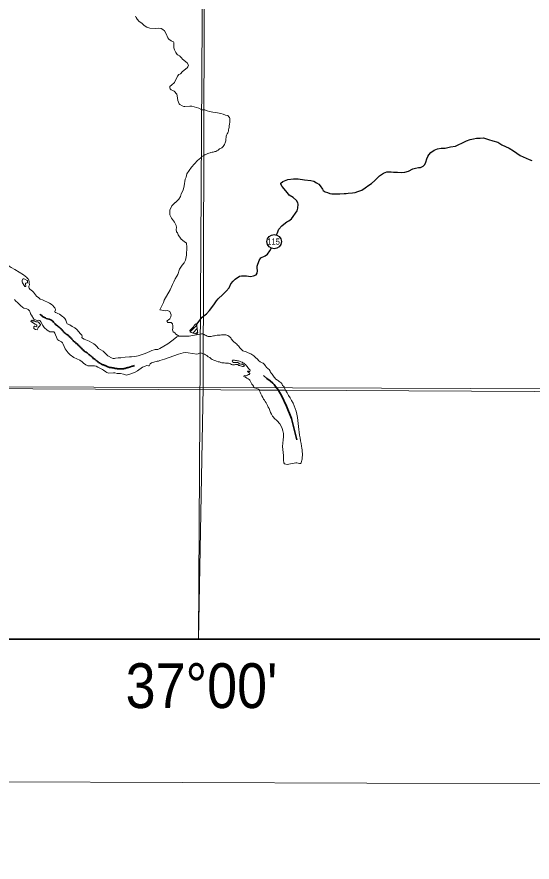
# Model space of a CAD drawing. Extents: x 553962 to 842807, y 8883888 to 9032388.
# Drawn here: x 605464 to 611216, y 8893536 to 8902976 of the extents above; entities that cross this region are included whole.
import ezdxf
from ezdxf.enums import TextEntityAlignment as Align

# ---------------------------------------------------------------- set-up
doc = ezdxf.new("R2010")
doc.units = 0
doc.header["$LTSCALE"] = 200
doc.linetypes.add('LONG_DASH_SHORT_DASH', pattern=[9.9, 6, -1.2, 1.5, -1.2])
doc.layers.add('1', color=7, linetype='Continuous', lineweight=13)
doc.layers.add('6', color=7, linetype='Continuous', lineweight=13)

msp = doc.modelspace()

# ---------------------------------------------------------------- linework, layer by layer
at = {"layer": '1'}
msp.add_lwpolyline([(564751.7, 8894587.5), (664411.9, 8894209.9), (791388.5, 8893536.2)], dxfattribs=at)
at = {"layer": '6'}
for p, q in [((607398.2, 8899458.9), (607473.3, 8899534)), ((607427.1, 8899445.4), (607476, 8899494.2)), ((607458.9, 8899434.7), (607481.1, 8899456.9)), ((608462.4, 8898805.8), (608169.4, 8898807.8))]:
    msp.add_line(p, q, dxfattribs=at)
at = {"layer": '6', "lineweight": 35}
msp.add_lwpolyline([(574695.3, 8924769.6), (626625.7, 8924769.6), (626625.7, 8896026.7), (574695.3, 8896026.7)], close=True, dxfattribs=at)
at = {"layer": '6'}
for points in [[(607657.7, 8924743.3), (607574.2, 8909874.9), (607492.3, 8896026.7)], [(606788, 8902984.9), (606794.7, 8902968.1), (606806, 8902952.7), (606830.2, 8902925.4), (606857.1, 8902905.1), (606886.3, 8902878.8), (606914.4, 8902860.1), (606948, 8902848.9), (607006.6, 8902848.1), (607048.1, 8902849.7), (607075.3, 8902846.4), (607093.9, 8902836.4), (607113.6, 8902820.6), (607131.9, 8902788.2), (607150.9, 8902742.4), (607162, 8902727.5), (607186, 8902709.2), (607201.3, 8902703.4), (607212.6, 8902696.1), (607216.2, 8902691.5), (607217.8, 8902685.4), (607215.4, 8902668.2), (607214.9, 8902646.2), (607217.1, 8902629.1), (607225.2, 8902606.8), (607238.2, 8902578.9), (607253.8, 8902555.2), (607264.3, 8902547.5), (607282.7, 8902541.7), (607283.6, 8902539), (607302, 8902521), (607314.7, 8902506.1), (607364.1, 8902464.6), (607381.1, 8902437), (607373.8, 8902416.9), (607366.9, 8902407.5), (607313.2, 8902367.6), (607289.9, 8902342.3), (607273.6, 8902332.1), (607256.1, 8902313.6), (607221.8, 8902244.4), (607189.3, 8902212.4), (607173.9, 8902201.2), (607171.6, 8902197.4), (607171.2, 8902181.6), (607174.7, 8902173.2), (607187.8, 8902163.1), (607205.5, 8902155), (607219.1, 8902145.2), (607248.4, 8902113.7), (607254.3, 8902096.2), (607259.3, 8902043.8), (607274.6, 8902007), (607283.9, 8901998.8), (607310.1, 8901983.3), (607326.6, 8901977.4), (607338.1, 8901975.5), (607395.1, 8901979.1), (607418.6, 8901977.9), (607495.8, 8901956.3), (607527.2, 8901939.7)], [(607527.2, 8901939.7), (607536.2, 8901937), (607536.2, 8901937), (607562.8, 8901938.1), (607562.8, 8901938.1), (607562.8, 8901938.1), (607587.2, 8901928.1)], [(607587.2, 8901928.1), (607614.9, 8901919.2), (607614.9, 8901919.2), (607614.9, 8901919.2), (607614.9, 8901919.2), (607651.6, 8901913.7), (607651.6, 8901913.7), (607651.6, 8901913.7), (607684.9, 8901908.1), (607684.9, 8901908.1), (607684.9, 8901908.1), (607740.3, 8901895.9), (607740.3, 8901895.9), (607740.3, 8901895.9), (607740.3, 8901895.9), (607768.1, 8901890.4), (607768.1, 8901890.4), (607768.1, 8901890.4), (607794.7, 8901878.2), (607818, 8901873.8), (607831.7, 8901862), (607837.7, 8901853.8), (607841.7, 8901843.6), (607841.6, 8901833.4), (607841.6, 8901821.2), (607840.5, 8901808), (607840.4, 8901794.7), (607839.3, 8901784.6), (607839.2, 8901773.3), (607835.1, 8901764.2), (607834, 8901753), (607832.9, 8901740.8), (607830.8, 8901728.6), (607827.6, 8901715.3), (607825.5, 8901705.2), (607821.3, 8901689.9), (607818.2, 8901679.8), (607812, 8901668.6), (607804.8, 8901656.4), (607801.7, 8901644.2), (607800.6, 8901634), (607797.9, 8901612)], [(607797.9, 8901612), (607796.2, 8901592.3), (607794.1, 8901582.1), (607790, 8901570.9), (607786.9, 8901560.8), (607780.7, 8901549.6), (607773.5, 8901540.5), (607768.3, 8901530.3), (607761.2, 8901522.2), (607754, 8901514.1), (607743.8, 8901511.1), (607734.6, 8901507.1), (607724.4, 8901503.1), (607717.2, 8901496), (607710.1, 8901488.9), (607697.8, 8901481.9), (607685.6, 8901474.8), (607674.4, 8901471.8), (607665.2, 8901467.8), (607655, 8901464.8), (607643.8, 8901463.9), (607630.5, 8901460.9), (607620.4, 8901458.9), (607606.1, 8901452.9), (607594.9, 8901449.9), (607582.6, 8901443.9), (607572.4, 8901439.9), (607561.2, 8901436.9), (607551, 8901428.8), (607530.6, 8901418.8), (607518.6, 8901403.9)], [(607518.6, 8901403.9), (607482.1, 8901370.7), (607412.3, 8901297.6), (607362.4, 8901224.5), (607352.5, 8901188), (607342.5, 8901164.7), (607332.5, 8901088.4), (607319.2, 8901041.9), (607299.3, 8901002), (607289.3, 8900968.8), (607272.7, 8900938.9), (607233.9, 8900903.3)], [(607232.8, 8900902.4), (607193, 8900865.8), (607169.7, 8900816), (607169.7, 8900766.2), (607189.6, 8900729.7), (607222.9, 8900683.2), (607242.8, 8900646.7), (607246.1, 8900623.4), (607242.8, 8900600.2), (607246.1, 8900576.9), (607256.1, 8900563.6), (607266.1, 8900540.4), (607299.3, 8900493.9), (607332.5, 8900467.3), (607355.8, 8900447.4), (607362.4, 8900404.2), (607355.8, 8900314.6), (607345.8, 8900258.1), (607332.5, 8900228.2), (607309.3, 8900201.6), (607279.4, 8900158.5), (607262.7, 8900098.7), (607249.5, 8900078.8), (607232.8, 8900052.2), (607216.2, 8900019), (607199.6, 8899989.1), (607176.3, 8899929.3), (607109.9, 8899813.1), (607099.9, 8899786.5), (607080, 8899743.3), (607060, 8899703.5), (607103.2, 8899696.8), (607119.8, 8899693.5), (607146.4, 8899696.8), (607169.7, 8899686.9), (607186.3, 8899650.3), (607183, 8899627.1), (607169.7, 8899603.8), (607156.4, 8899593.9), (607146.4, 8899583.9), (607136.5, 8899577.3), (607149.8, 8899564), (607186.3, 8899564), (607199.6, 8899547.4), (607206.2, 8899527.4), (607206.2, 8899507.5), (607206.2, 8899497.6), (607202.9, 8899484.3), (607206.2, 8899467.7), (607209.6, 8899457.7), (607226.2, 8899447.8), (607239.5, 8899434.5), (607276, 8899411.2)], [(605318.4, 8900257.2), (605328.1, 8900253.2), (605335.8, 8900246.2), (605350.9, 8900222.8), (605366.1, 8900202.7), (605377.3, 8900192.3), (605399.9, 8900175.6), (605442.3, 8900156.2), (605489.3, 8900126.6)], [(605489.3, 8900126.6), (605536.4, 8900097), (605576.3, 8900065.9), (605584, 8900055.8)], [(605584, 8900055.8), (605591.8, 8900045.6), (605599.5, 8900021.8), (605601.3, 8900001.9)], [(605601.3, 8900001.9), (605603.1, 8899982.1), (605597.9, 8899967.5), (605596.6, 8899957), (605600.2, 8899946.1), (605609.6, 8899935.7), (605637, 8899914.4), (605637, 8899914.4), (605649.8, 8899902), (605684.5, 8899857.5), (605707.9, 8899837.1), (605725.2, 8899825.1), (605748.8, 8899814.5)], [(605651.9, 8899599.2), (605627.2, 8899644.2), (605614.9, 8899659.3), (605613, 8899680), (605604.8, 8899694.2), (605588.8, 8899707.8), (605573.8, 8899716.3), (605540.9, 8899723.1), (605528.7, 8899729.8), (605504.9, 8899751.3), (605476.1, 8899781.6), (605446.9, 8899806.9), (605438.8, 8899820.5)], [(605748.8, 8899814.5), (605828.9, 8899778.6), (605845.6, 8899768.4), (605864.6, 8899753.2), (605875.9, 8899739.1)], [(605875.9, 8899739.1), (605887.1, 8899725), (605890.8, 8899718.1), (605893.6, 8899706.3), (605887.9, 8899684.9), (605892.5, 8899676.5), (605897.1, 8899672.9), (605922.3, 8899665.2), (605940.2, 8899656.1), (605972.7, 8899630.7), (605982.6, 8899621.7)], [(605800.4, 8899478.3), (605768.7, 8899506.2), (605752.1, 8899530.8), (605730.5, 8899570.1), (605719.2, 8899583.9), (605706, 8899587.4), (605690.9, 8899586.3), (605677.8, 8899587.4), (605651.9, 8899599.2)], [(605982.6, 8899621.7), (605997.9, 8899607.7), (606011.1, 8899590.2), (606021.8, 8899555.1), (606026.3, 8899548.7), (606053.9, 8899535.2), (606082.6, 8899518.2)], [(605886.8, 8899444.2), (605880.5, 8899454.1), (605875.6, 8899458), (605871.8, 8899459), (605843.6, 8899457.8), (605831.8, 8899459.6), (605821.4, 8899464.6), (605800.4, 8899478.3)], [(606082.6, 8899518.2), (606110.4, 8899501.7), (606133.8, 8899485.1), (606175, 8899438.1), (606188.2, 8899420.1), (606191.5, 8899410.3), (606189.5, 8899394.8), (606194.9, 8899386.7), (606215.6, 8899376.8), (606270.9, 8899356.2), (606324.1, 8899326.3), (606339, 8899313.3)], [(606167, 8899141.3), (606097.8, 8899173.8), (606057.4, 8899203.2), (606036.3, 8899225.7), (606003.4, 8899268.5), (605982, 8899319.3), (605972.7, 8899335.8), (605960.9, 8899348.2), (605932.8, 8899360.8), (605920.3, 8899368.7), (605916, 8899369.4), (605914.2, 8899381.2), (605886.8, 8899444.2)], [(606996.3, 8899256.7), (607009.1, 8899260.5), (607037.2, 8899263), (607061.2, 8899271.7), (607150.5, 8899324.7), (607193.7, 8899358.8), (607228.5, 8899383), (607248.7, 8899401.6), (607276, 8899411.2), (607305.9, 8899411.2), (607385.7, 8899411.2), (607445.5, 8899421.2), (607512.3, 8899432.5)], [(607512.3, 8899432.5), (607525.9, 8899438.3), (607537.1, 8899438.2), (607545.2, 8899432.1), (607555.3, 8899427.9), (607565.5, 8899422.8), (607577.6, 8899416.6), (607586.8, 8899411.4), (607597.9, 8899407.3), (607609.1, 8899406.2), (607621.3, 8899405.1), (607633.5, 8899406), (607643.7, 8899410), (607658, 8899413), (607671.2, 8899413.9), (607701.8, 8899420.9), (607713, 8899420.8), (607723.1, 8899420.7), (607734.3, 8899420.7), (607747.6, 8899424.6), (607757.7, 8899424.6), (607770, 8899424.5), (607783.2, 8899424.4), (607795.4, 8899424.3), (607806.6, 8899422.2), (607817.7, 8899418.1), (607830.9, 8899411.9), (607838, 8899404.7), (607846.1, 8899397.5), (607853.1, 8899390.3)], [(607853.1, 8899390.3), (607858.2, 8899381.2), (607863.2, 8899371.9), (607871.3, 8899363.7), (607878.3, 8899355.6), (607887.4, 8899347.3), (607899.6, 8899336.1), (607919.8, 8899319.6), (607927.8, 8899309.4), (607937, 8899302.2), (607946, 8899293), (607954.1, 8899280.7), (607959.1, 8899271.5), (607975.3, 8899258.1), (607987.4, 8899247.9), (607998.6, 8899242.7), (608011.8, 8899238.6), (608023, 8899235.4), (608033.1, 8899230.3), (608045.3, 8899226.1), (608056.4, 8899222), (608065.6, 8899217.8), (608075.7, 8899212.7), (608085.8, 8899205.5), (608097, 8899199.3), (608108.1, 8899190.1), (608116.2, 8899182.9), (608124.3, 8899176.7), (608135.4, 8899166.4), (608142.5, 8899159.3), (608154.6, 8899148), (608160.6, 8899137.8), (608178.8, 8899123.4), (608189, 8899119.2), (608202.2, 8899112), (608214.3, 8899108.9), (608222.4, 8899101.7), (608228.5, 8899092.5), (608236.5, 8899081.2), (608246.6, 8899067.9), (608252.7, 8899058.7), (608260.8, 8899052.6), (608269.9, 8899046.4), (608279, 8899038.2), (608291, 8899018.7), (608295, 8899007.5), (608306.1, 8898992.2), (608314.2, 8898985), (608322.3, 8898973.7), (608329.3, 8898963.5), (608335.3, 8898953.3), (608342.4, 8898945.1), (608352.5, 8898933.8), (608365.7, 8898923.5), (608374.8, 8898918.4), (608383.9, 8898910.2), (608393, 8898903), (608403.1, 8898895.8), (608414.2, 8898889.6), (608421.3, 8898880.4), (608427.3, 8898870.2), (608430.3, 8898859.9), (608439.4, 8898850.7), (608447.5, 8898843.5), (608451.5, 8898832.3)], [(606339, 8899313.3), (606353.8, 8899300.2), (606375.8, 8899273.6), (606401.3, 8899259.5), (606425.6, 8899243.5), (606430.3, 8899239.2)], [(606430.3, 8899239.2), (606451.1, 8899220.5), (606477.9, 8899191.6), (606526.1, 8899162.9), (606538.8, 8899160.4), (606552.3, 8899160.9), (606564.8, 8899163.4)], [(606743.5, 8899180.8), (606780.2, 8899185.1), (606817.4, 8899192.1), (606850.9, 8899202.7)], [(606850.9, 8899202.7), (606897.3, 8899217.3), (606921.3, 8899228.2), (606948.9, 8899237.7), (606970.8, 8899249.3), (606996.3, 8899256.7)], [(607510.3, 8899223.4), (607489.5, 8899213.8), (607472.3, 8899210.6), (607425.7, 8899218.6), (607376, 8899224.9), (607343.2, 8899226.9), (607318.7, 8899223.8), (607269.6, 8899209.6), (607112, 8899153.1), (607061.6, 8899139.4), (607044.9, 8899132.1), (607038.2, 8899131.2)], [(607965.2, 8899123.7), (607951, 8899129.9), (607937.8, 8899133.1), (607926.6, 8899133.2), (607916.5, 8899137.3), (607906.3, 8899140.4), (607892.1, 8899140.5), (607872.8, 8899140.6), (607866.6, 8899132.5), (607870.6, 8899122.3), (607882.8, 8899117.1), (607894, 8899117.1), (607904.2, 8899117), (607917.4, 8899116.9), (607930.6, 8899115.8), (607940.7, 8899107.6), (607950.8, 8899101.4), (607963, 8899097.3), (607974.2, 8899096.2), (607984.4, 8899096.1), (607999.6, 8899085.8), (608003.5, 8899073.6), (607993.3, 8899070.6), (607983.2, 8899070.6), (607973, 8899074.8), (607961.9, 8899078.9), (607952.7, 8899083.1), (607941.6, 8899084.2), (607930.4, 8899092.4), (607917.2, 8899093.5), (607903, 8899092.6), (607892.8, 8899089.6), (607881.6, 8899088.6), (607870.4, 8899088.7), (607861.3, 8899093.8), (607850.1, 8899100), (607840, 8899104.2), (607826.8, 8899108.3), (607816.6, 8899108.4), (607806.4, 8899108.4), (607793.2, 8899109.6), (607778, 8899112.7), (607763.7, 8899113.8), (607751.5, 8899113.9), (607741.4, 8899118), (607727.2, 8899122.2), (607712, 8899125.3), (607693.7, 8899131.6), (607684.6, 8899136.7), (607674.4, 8899139.9), (607661.2, 8899144), (607646, 8899150.2), (607634.8, 8899155.4), (607625.7, 8899163.6), (607617.7, 8899170.8), (607600.4, 8899180.1), (607591.3, 8899188.3), (607583.2, 8899194.4), (607569.1, 8899203.7), (607557.9, 8899208.9), (607547.8, 8899212), (607536.6, 8899218.2), (607525.4, 8899222.3), (607515.3, 8899222.4), (607510.3, 8899223.4)], [(606368.4, 8899065.7), (606348.9, 8899077), (606329, 8899080.2), (606255.6, 8899080.9), (606233.8, 8899088.8), (606207, 8899108.8), (606191.6, 8899125.1), (606167, 8899141.3)], [(606564.8, 8899163.4), (606594.8, 8899169.2), (606624, 8899170.2), (606673, 8899176.3), (606719.7, 8899178.1), (606743.5, 8899180.8)], [(607038.2, 8899131.2), (607030.1, 8899130.2), (606968.5, 8899113.9), (606953.5, 8899101.6), (606940.8, 8899080.5), (606936.9, 8899079.8)], [(608076.6, 8898895.8), (608072.6, 8898905), (608064.5, 8898918.3), (608056.4, 8898925.5), (608045.3, 8898934.7), (608031.1, 8898943), (608015.9, 8898952.2), (608006.8, 8898956.4), (607996.7, 8898961.5), (607999.8, 8898971.7), (608011, 8898968.6), (608022.1, 8898968.5), (608032.3, 8898969.5), (608040.5, 8898976.5), (608048.7, 8898982.6), (608060.9, 8898981.5), (608064, 8898992.7), (608059, 8899001.9), (608048.8, 8899007.1), (608039.7, 8899013.2), (608043.9, 8899022.4), (608054, 8899017.2), (608066.2, 8899017.1), (608067.3, 8899029.3), (608059.2, 8899038.6), (608051.2, 8899049.8), (608044.1, 8899061.1), (608036.1, 8899072.3), (608027, 8899080.5), (608017.9, 8899092.8), (608005.8, 8899102.1), (607997.7, 8899110.3), (607987.5, 8899113.4), (607977.4, 8899119.6), (607965.2, 8899123.7)], [(606669.7, 8898980.5), (606654.6, 8898985.8), (606620, 8898992.5), (606583.1, 8898992.2), (606556.5, 8898999.1), (606542.7, 8899000.4), (606485.3, 8898997.2), (606468.8, 8899003.8), (606455.3, 8899011.8), (606432, 8899031.1), (606419.7, 8899039.2), (606382.7, 8899057.4), (606368.4, 8899065.7)], [(606936.9, 8899079.8), (606931.9, 8899079.1), (606913.4, 8899083.4), (606894.4, 8899077.1), (606866.6, 8899063), (606810.7, 8899023.7), (606776, 8899005.8), (606726.3, 8898985.3), (606684.8, 8898975.2), (606669.7, 8898980.5)], [(574695.3, 8898953.2), (596544.3, 8898870.4), (626625.7, 8898710.8)], [(608169.4, 8898807.8), (608170.6, 8898811.7), (608162.5, 8898818.9), (608151.3, 8898821), (608142.2, 8898825.1), (608132.1, 8898829.2), (608120.9, 8898833.4), (608110.8, 8898841.6), (608104.8, 8898852.9), (608096.7, 8898862.1), (608087.6, 8898873.3), (608081.6, 8898882.6), (608076.6, 8898895.8)], [(608451.5, 8898832.3), (608454.5, 8898822.1), (608460.5, 8898813.9), (608462.4, 8898805.8), (608169.4, 8898807.8)]]:
    msp.add_lwpolyline(points, dxfattribs=at)
for points in [[(618535.2, 8909853.3), (607574.3, 8909890.7), (607543.3, 8898835.3), (618504.2, 8898795.8)], [(605578, 8900006.4), (605581.1, 8900009.7), (605583.1, 8900017.2), (605581.8, 8900027.9), (605579.6, 8900031.9), (605553.8, 8900045.2), (605540.6, 8900049.4), (605532.2, 8900049.6), (605526.5, 8900045.7), (605520.9, 8900031.3), (605522.3, 8900018.3), (605527.3, 8900006.6), (605552.8, 8899966.1), (605559, 8899963.9), (605562.7, 8899968.7), (605558.6, 8899992.7), (605559.4, 8899996.8), (605563.9, 8900000.6)], [(605726.5, 8899537.9), (605724, 8899530.6), (605714.4, 8899518.2), (605703, 8899506.1), (605697.8, 8899496.6), (605691.8, 8899481.5), (605690, 8899479.8), (605670.7, 8899486.1), (605654.2, 8899494.3), (605651.4, 8899501.1), (605654.2, 8899514.3), (605658.7, 8899522.5), (605659.8, 8899523), (605664.4, 8899521.9), (605680, 8899513.5), (605686.4, 8899518), (605687.1, 8899532.4), (605682.6, 8899537.5), (605669, 8899546.2), (605627.1, 8899569.7), (605621, 8899577.3), (605624.1, 8899584.8), (605629.5, 8899588.5), (605644.9, 8899579.4), (605648.7, 8899580.6), (605650.3, 8899583.7), (605653.3, 8899585.6), (605658.1, 8899583.4), (605667.7, 8899575.2), (605676.3, 8899570.6), (605698.8, 8899568.8), (605709.7, 8899562.8), (605717.5, 8899553.2), (605726.3, 8899538.9)], [(607460.5, 8899548.4), (607473.4, 8899537.4), (607473.1, 8899520.7), (607479, 8899466.9), (607482.5, 8899450.2), (607481.5, 8899443.7), (607477.8, 8899435.1), (607475, 8899432.4), (607467.5, 8899432.5), (607456.8, 8899435.3), (607411.1, 8899450.8), (607397.8, 8899459.1), (607396.2, 8899472.7), (607398.9, 8899476.5), (607421.7, 8899498.1), (607434.4, 8899514.6), (607443.2, 8899529)], [(596544.3, 8898870.4), (596531.7, 8896026.7), (607492.3, 8896026.7), (607543.3, 8898835.3)]]:
    msp.add_lwpolyline(points, close=True, dxfattribs=at)
at = {"layer": '6', "lineweight": 25}
for points in [[(610201.6, 8901509.7), (610244.4, 8901511.6), (610303.5, 8901523.7), (610360.6, 8901533.8), (610391.2, 8901548), (610438.2, 8901571.4), (610483.1, 8901590.6), (610526, 8901606.9), (610561.7, 8901616), (610597.3, 8901621), (610635, 8901621.9), (610672.7, 8901623.9), (610728.7, 8901605.5), (610777.6, 8901593.2), (610834.6, 8901576.8), (610877.3, 8901548.1), (610958.6, 8901509.3), (611010.5, 8901479.6), (611082.6, 8901426.5), (611149.8, 8901396.9), (611184.3, 8901383.6), (611211.9, 8901373.9)], [(609069.8, 8901001.3), (609118.7, 8901002.2), (609140.1, 8901002.2), (609163.6, 8901008.3), (609211.5, 8901012.2), (609240, 8901014.2), (609271.6, 8901025.4), (609315.5, 8901039.6), (609352.3, 8901066), (609392.1, 8901096.5), (609423.8, 8901115.8), (609460.6, 8901147.3), (609481, 8901171.7), (609511.7, 8901202.2), (609536.2, 8901215.4), (609556.7, 8901230.7), (609593.4, 8901244.9), (609641.3, 8901246.8), (609669.8, 8901242.7), (609712.6, 8901241.6), (609761.5, 8901239.5), (609794.1, 8901241.4), (609835.9, 8901254.6), (609883.9, 8901277.9), (609914.5, 8901287.1), (609947.1, 8901294.1), (609970.6, 8901296.1), (609999.1, 8901310.3), (610019.6, 8901328.6), (610029.9, 8901353.1), (610040.2, 8901389.7), (610053.5, 8901416.2), (610064.8, 8901436.6), (610086.3, 8901463), (610122.1, 8901486.4), (610161.8, 8901501.6), (610201.6, 8901509.7)], [(608362.5, 8900541.9), (608368.2, 8900558.4), (608389.8, 8900605.2), (608420.5, 8900642.9), (608446, 8900662.2), (608477.7, 8900686.6), (608500.2, 8900699.8), (608531.8, 8900719.1), (608592.3, 8900811.7), (608601.6, 8900840.2), (608604.8, 8900883), (608599.7, 8900899.3), (608584.6, 8900924.8), (608548, 8900957.4), (608502.2, 8900986.1), (608484, 8901011.6), (608424.2, 8901083), (608411, 8901106.4), (608410, 8901120.7), (608433.5, 8901137), (608490.7, 8901160.3), (608550.8, 8901168.3), (608602.8, 8901168.2), (608674, 8901155.9), (608745.3, 8901147.6), (608778.9, 8901141.4), (608808.4, 8901124), (608833.8, 8901107.7), (608851.1, 8901089.3), (608874.4, 8901051.6), (608884.5, 8901036.3), (608905.9, 8901024), (608932.3, 8901014.8), (608959.8, 8901002.5), (608982.2, 8901001.5), (609069.8, 8901001.3)], [(607472.2, 8899545.8), (607534.4, 8899621.6), (607579.4, 8899661.2), (607616.2, 8899696.8), (607661.2, 8899761.9), (607694, 8899804.7), (607711.4, 8899829.1), (607763.6, 8899875.9), (607801.4, 8899912.5), (607833.1, 8899950.1), (607852.6, 8899993.9), (607877.2, 8900026.4), (607900.7, 8900048.8), (607948.7, 8900079.3), (607972.2, 8900084.3), (608027.2, 8900083.2), (608072, 8900078.1), (608106.7, 8900084.1), (608135.2, 8900096.3), (608147.5, 8900113.6), (608148.6, 8900139), (608146.7, 8900173.7), (608147.8, 8900194.1), (608168.4, 8900255.2), (608186.9, 8900283.6), (608234.8, 8900306), (608263.4, 8900327.3), (608288, 8900363.9), (608301.4, 8900388.4), (608303.7, 8900393.1)]]:
    msp.add_lwpolyline(points, dxfattribs=at)
at = {"layer": '6', "linetype": 'LONG_DASH_SHORT_DASH', "lineweight": 35}
for points in [[(605956.8, 8899491.3), (605948.6, 8899499.4), (605941.5, 8899504.1), (605935.9, 8899511.2), (605923.7, 8899519.4), (605916, 8899524), (605907.9, 8899532.7), (605899.8, 8899538.3), (605891.6, 8899548.5), (605884.5, 8899554.7), (605873.3, 8899567.4), (605865.1, 8899577.7), (605855, 8899586.9), (605844.3, 8899592), (605825.4, 8899599.7), (605805.6, 8899603.2), (605791.3, 8899609.4), (605781.7, 8899613.5), (605773, 8899617.5), (605763.3, 8899621.6), (605758.2, 8899625.7), (605751.6, 8899628.8), (605744.5, 8899635.4), (605736.9, 8899643.1), (605728.7, 8899648.2), (605721.2, 8899657.3)], [(606202.1, 8899256.6), (606197.1, 8899261.7), (606188.4, 8899272.5), (606181.8, 8899277.1), (606178.2, 8899283.7), (606171.1, 8899287.3), (606167, 8899293.9), (606159.4, 8899298), (606155.3, 8899306.2), (606148.2, 8899311.3), (606137, 8899323.6), (606127.3, 8899328.2), (606117.1, 8899337.9), (606108, 8899345.6), (606097.3, 8899355.8), (606091.2, 8899361.4), (606084, 8899370.1), (606076.9, 8899377.8), (606072.3, 8899385.4), (606065.2, 8899389.5), (606061.1, 8899397.2), (606054, 8899400.8), (606046.9, 8899410.5), (606039.7, 8899414.1), (606035.2, 8899420.2), (606028, 8899423.8), (606020.9, 8899430.4), (606013.8, 8899434), (606005.6, 8899440.7), (606001.1, 8899444.8), (605993.4, 8899450.9), (605985.8, 8899460.1), (605980.7, 8899465.7), (605973.1, 8899474.9), (605968.5, 8899480), (605961.3, 8899486.7), (605956.8, 8899491.3)], [(606696.3, 8899056.2), (606688.7, 8899055.7), (606679.1, 8899051.6), (606671.4, 8899049.1), (606662.8, 8899047.5), (606654.6, 8899046), (606649, 8899045), (606641.9, 8899044), (606630.2, 8899044), (606622.6, 8899044), (606614.4, 8899044), (606609.8, 8899044), (606602.2, 8899044.5), (606596.6, 8899045), (606586.9, 8899046.5), (606578.3, 8899048.1), (606570.1, 8899049.6), (606562.5, 8899051.1), (606554.9, 8899052.7), (606548.3, 8899054.2), (606540.1, 8899055.7), (606528.4, 8899057.2), (606517.7, 8899060.3), (606508.1, 8899061.8), (606498.9, 8899061.8), (606490.8, 8899065.9), (606481.1, 8899069.5), (606472.9, 8899072.6), (606468.9, 8899073.6), (606462.8, 8899076.7), (606458.7, 8899077.7), (606451.1, 8899081.3), (606446.5, 8899082.3), (606439.8, 8899086.4), (606432.2, 8899090), (606423.6, 8899090.5), (606414.4, 8899094.1), (606408.3, 8899097.6), (606400.7, 8899103.8), (606392.5, 8899106.8), (606384.4, 8899113.5), (606375.7, 8899116.6), (606370.1, 8899122.7), (606362.5, 8899127.8), (606355.4, 8899133.9), (606347.7, 8899138), (606342.6, 8899144.7), (606336, 8899148.8), (606326.8, 8899156.9), (606316.7, 8899162.6), (606311.6, 8899171.8), (606304, 8899176.4), (606297.3, 8899183.5), (606288.2, 8899190.7), (606281.6, 8899194.8), (606273.4, 8899202.4), (606268.3, 8899205.5), (606260.2, 8899212.2), (606255.6, 8899215.2), (606248, 8899222.9), (606236.2, 8899232.6), (606227.6, 8899235.2), (606219.4, 8899243.3), (606211.3, 8899247.4), (606202.1, 8899256.6)], [(606776.9, 8899082.3), (606776.7, 8899082.3), (606768.6, 8899079.2), (606759.4, 8899076.2), (606750.8, 8899073.6), (606731.5, 8899067.5), (606720.8, 8899063.9), (606711.6, 8899061.3), (606701.9, 8899060.3), (606696.3, 8899056.2)], [(608589.7, 8898253.2), (608531.8, 8898489.6), (608473.8, 8898626.9), (608419.7, 8898746.8), (608375.2, 8898822.2), (608352, 8898849.2), (608336.5, 8898872.3), (608323.3, 8898886.6), (608292.9, 8898910.1), (608256.3, 8898937.7), (608216.7, 8898970.6)]]:
    msp.add_lwpolyline(points, dxfattribs=at)
at = {"layer": '6', "lineweight": 25}
msp.add_circle((608336.3, 8900466.1), 80.3, dxfattribs=at)
at = {"layer": '6'}
msp.add_spline([(608169.4, 8898807.8), (608210, 8898723.6), (608278.8, 8898603.2), (608318.9, 8898517.3), (608399.1, 8898431.3), (608439.2, 8898322.4), (608430.6, 8898179.2), (608442.1, 8898044.5), (608442.1, 8898015.4), (608445, 8897995.8), (608576.8, 8897995.8), (608588.2, 8897995.8), (608638.5, 8897995.8), (608640.5, 8898005.2), (608644.2, 8898020.1), (608641.5, 8898180.1), (608620.8, 8898304.5), (608605.4, 8898434.2), (608582.5, 8898571.7), (608462.4, 8898805.8)], degree=3, dxfattribs=at)

# ---------------------------------------------------------------- texts
for s, height, width, p in [('115', 70, 0.75, (608329.9, 8900431.4)), ("37°00'", 500, 0.9, (607524.9, 8895256.8))]:
    msp.add_text(s, height=height, dxfattribs=dict(at, width=width)).set_placement(p, align=Align.CENTER)

doc.saveas('drawing.dxf')
